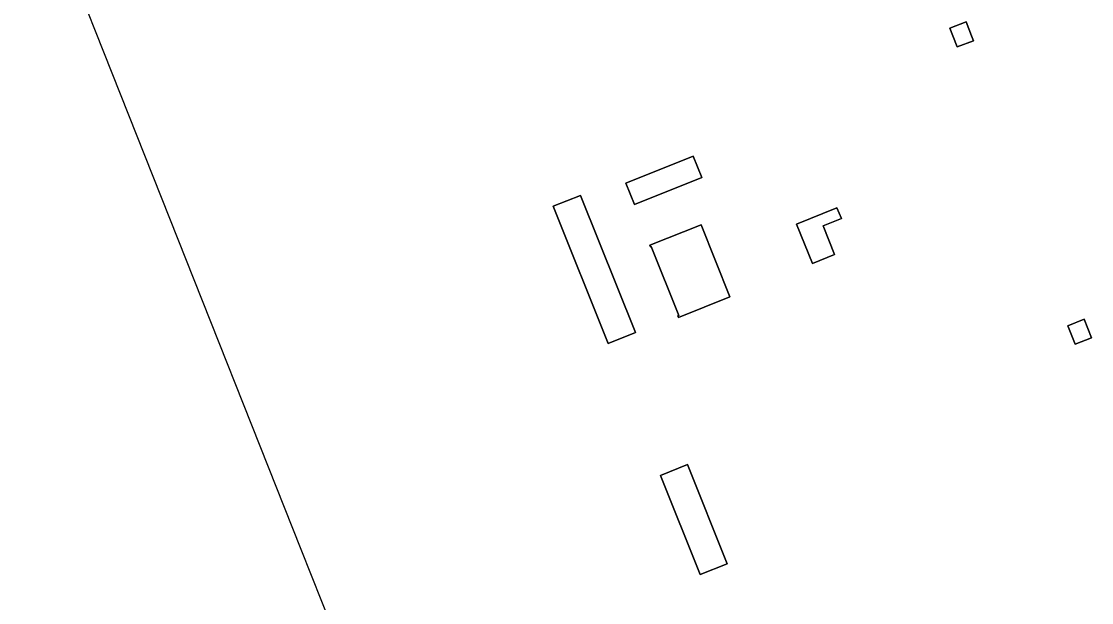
# Model space of a CAD drawing. Extents: x 164494 to 166241, y 382475 to 384495.
# Drawn here: x 164801.3 to 165096.3, y 384093.6 to 384254 of the extents above; entities that cross this region are included whole.
import ezdxf

# ---------------------------------------------------------------- set-up
doc = ezdxf.new("R2010")
doc.units = 0
doc.layers.add('IMGEO_Erf', color=7, linetype='Continuous')
doc.layers.add('IMGEO_Pand', color=7, linetype='Continuous')

msp = doc.modelspace()

# ---------------------------------------------------------------- linework, layer by layer
at = {"layer": 'IMGEO_Erf'}
msp.add_lwpolyline([(164801.35, 384302.69), (164878.39, 384108.38), (164909.68, 384029.45)], dxfattribs=at)
for points in [[(165059.24, 384246.9), (165058.04, 384250), (165057.23, 384252.11), (165061.66, 384253.82), (165063.14, 384250), (165063.69, 384248.62)], [(164970.27, 384203.45), (164967.92, 384209.34), (164986.51, 384216.77), (164988.86, 384210.88)], [(164970.54, 384168.12), (164963.04, 384165.12), (164947.92, 384202.96), (164955.42, 384205.96)], [(165014.97, 384198.06), (165026.1, 384202.5), (165027.31, 384199.56), (165022.25, 384197.54), (165025.39, 384189.69), (165019.32, 384187.18)], [(164996.6, 384177.98), (164982.43, 384172.31), (164982.28, 384172.7), (164982.52, 384172.8), (164974.91, 384191.82), (164974.72, 384191.75), (164974.54, 384192.2), (164988.66, 384197.85)], [(165089.72, 384170), (165094.23, 384171.79), (165096.26, 384166.67), (165091.76, 384164.88)], [(164995.8, 384104.37), (164988.38, 384101.4), (164977.46, 384128.72), (164984.89, 384131.69)]]:
    msp.add_lwpolyline(points, close=True, dxfattribs=at)
at = {"layer": 'IMGEO_Pand'}
for points in [[(165059.24, 384246.9), (165063.69, 384248.62), (165063.14, 384250), (165061.66, 384253.82), (165057.23, 384252.11), (165058.04, 384250)], [(164970.27, 384203.45), (164988.86, 384210.88), (164986.51, 384216.77), (164967.92, 384209.34)], [(164963.04, 384165.12), (164970.54, 384168.12), (164955.42, 384205.96), (164947.92, 384202.96)], [(165026.1, 384202.5), (165014.97, 384198.06), (165019.32, 384187.18), (165025.39, 384189.69), (165022.25, 384197.54), (165027.31, 384199.56)], [(164982.43, 384172.31), (164996.6, 384177.98), (164988.66, 384197.85), (164974.54, 384192.2), (164974.72, 384191.75), (164974.91, 384191.82), (164982.52, 384172.8), (164982.28, 384172.7)], [(165091.76, 384164.88), (165096.26, 384166.67), (165094.23, 384171.79), (165089.72, 384170)], [(164988.38, 384101.4), (164995.8, 384104.37), (164984.89, 384131.69), (164977.46, 384128.72)]]:
    msp.add_lwpolyline(points, close=True, dxfattribs=at)

doc.saveas('drawing.dxf')
